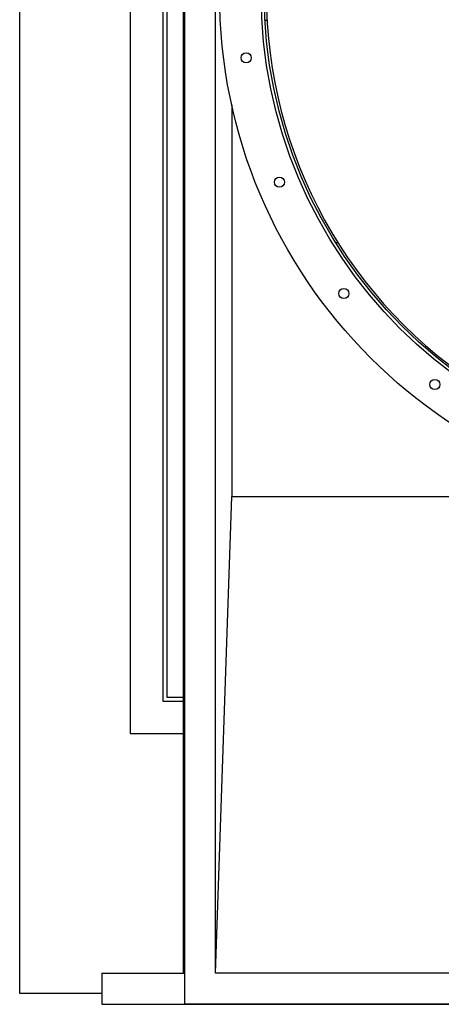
# Model space of a CAD drawing. Header units: inches. Extents: x 5 to 1128, y -85 to 748.
# Tile 605 of 656: x 464 to 490, y 560 to 620. Entities that reach past the tile are written whole.
import ezdxf

# ---------------------------------------------------------------- set-up
doc = ezdxf.new("R2010")
doc.units = ezdxf.units.IN
doc.header["$LTSCALE"] = 32
doc.header["$MEASUREMENT"] = 0
doc.layers.add('Visible (ANSI)', color=7, linetype='Continuous', lineweight=30)

msp = doc.modelspace()

# ---------------------------------------------------------------- linework, layer by layer
at = {"layer": 'Visible (ANSI)'}
for p, q in [((463.78063, 560.43978), (463.78063, 692.43978)), ((473.94313, 684.33978), (473.94313, 559.78978)), ((470.59313, 682.43978), (470.59313, 576.44978)), ((472.59313, 682.43978), (472.59313, 578.44978)), ((472.84313, 682.43978), (472.84313, 578.69978)), ((473.84313, 682.43978), (473.84313, 561.68978)), ((473.92313, 561.68978), (473.92313, 682.43978)), ((475.84313, 561.68978), (475.84313, 682.43978)), ((478.88977, 620.42069), (479.01457, 620.42778)), ((476.84313, 615.20457), (476.84313, 591.06478)), ((483.40188, 606.68978), (483.25433, 606.68978)), ((475.84313, 561.68978), (476.84313, 591.06478)), ((476.84313, 591.06478), (491.15563, 591.06478)), ((472.59313, 578.44978), (473.84313, 578.44978)), ((472.84313, 578.69978), (473.84313, 578.69978)), ((470.59313, 576.44978), (473.84313, 576.44978)), ((468.84313, 561.68978), (473.94313, 561.68978)), ((468.84313, 561.68978), (468.84313, 559.76978)), ((473.94313, 561.68978), (473.92313, 561.68978)), ((539.84313, 561.68978), (475.84313, 561.68978)), ((468.84313, 560.43978), (463.78063, 560.43978)), ((468.84313, 559.76978), (546.84313, 559.76978)), ((473.94313, 559.78978), (541.74313, 559.78978))]:
    msp.add_line(p, q, dxfattribs=at)
for centre, radius in [((507.84313, 622.06478), 31.75), ((507.84313, 622.06478), 29.1875), ((507.84313, 622.06478), 29), ((477.728, 618.10005), 0.3125), ((479.78029, 610.44077), 0.3125), ((483.74503, 603.57365), 0.3125), ((489.352, 597.96667), 0.3125)]:
    msp.add_circle(centre, radius, dxfattribs=at)
msp.add_arc((507.84313, 622.06478), 28.875, 122.1723282, 237.8276718, dxfattribs=at)

doc.saveas('drawing.dxf')
